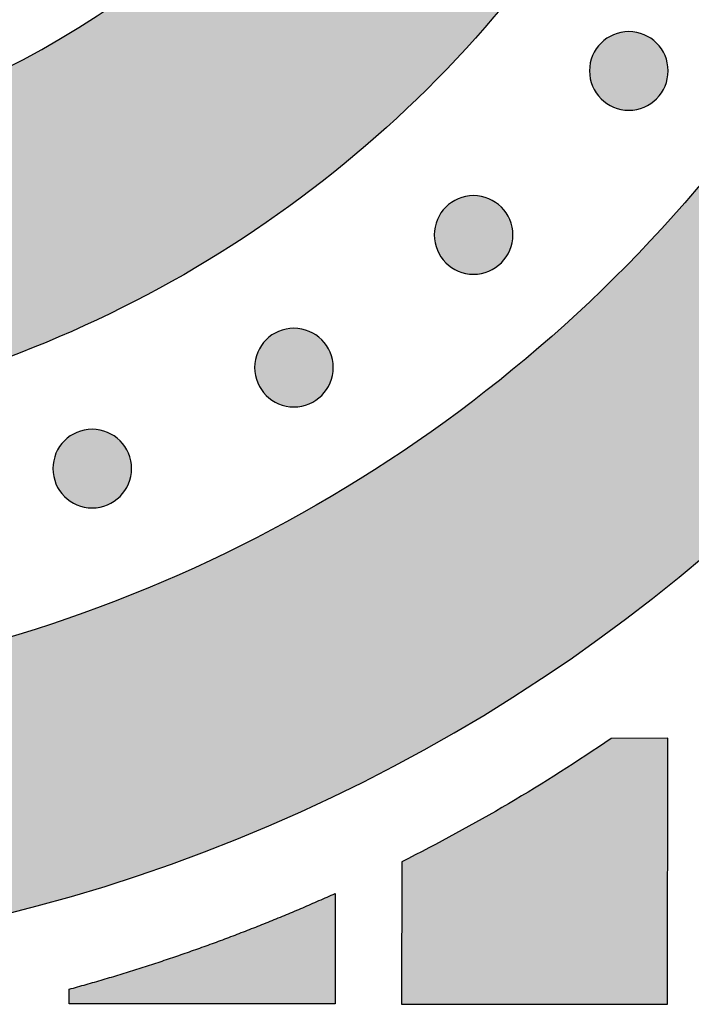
# Model space of a CAD drawing. Header units: millimetres. Extents: x -3873 to -97, y 912 to 4165.
# Tile 393 of 725: x -3209 to -3179, y 1879 to 1924. Entities that reach past the tile are written whole.
import ezdxf

# ---------------------------------------------------------------- set-up
doc = ezdxf.new("R2010")
doc.units = ezdxf.units.MM
doc.layers.add('pattern', color=7, linetype='Continuous', true_color=0x000000)

msp = doc.modelspace()

# ---------------------------------------------------------------- hatches: boundary and pattern name
at = {"layer": 'pattern'}
for points in [[(-3186.277, 1962.465), (-3175.348, 1971.106), (-3175.078, 1969.706), (-3174.843, 1968.293), (-3174.643, 1966.868), (-3174.48, 1965.432), (-3174.353, 1963.985), (-3174.263, 1962.531), (-3174.211, 1961.07), (-3174.198, 1959.603), (-3174.223, 1958.132), (-3174.287, 1956.659), (-3174.39, 1955.185), (-3174.533, 1953.711), (-3174.715, 1952.24), (-3174.936, 1950.772), (-3175.196, 1949.31), (-3175.495, 1947.855), (-3175.832, 1946.408), (-3176.208, 1944.972), (-3176.621, 1943.547), (-3177.072, 1942.134), (-3177.559, 1940.736), (-3178.083, 1939.354), (-3178.641, 1937.99), (-3179.234, 1936.643), (-3179.86, 1935.317), (-3180.519, 1934.011), (-3181.209, 1932.728), (-3181.929, 1931.468), (-3182.679, 1930.232), (-3183.457, 1929.021), (-3184.262, 1927.836), (-3185.093, 1926.678), (-3185.839, 1925.691), (-3186.61, 1924.717), (-3187.407, 1923.758), (-3188.229, 1922.814), (-3189.076, 1921.887), (-3189.947, 1920.977), (-3190.842, 1920.085), (-3191.76, 1919.212), (-3192.701, 1918.36), (-3193.663, 1917.528), (-3194.647, 1916.719), (-3195.651, 1915.931), (-3196.675, 1915.168), (-3197.718, 1914.428), (-3198.779, 1913.713), (-3199.856, 1913.023), (-3200.95, 1912.359), (-3202.06, 1911.722), (-3203.183, 1911.112), (-3204.32, 1910.53), (-3205.469, 1909.975), (-3206.63, 1909.449), (-3207.8, 1908.951), (-3208.98, 1908.482), (-3210.168, 1908.043), (-3211.363, 1907.632), (-3212.563, 1907.251), (-3213.769, 1906.9), (-3214.979, 1906.578), (-3216.191, 1906.285), (-3217.405, 1906.022), (-3218.62, 1905.787), (-3220.447, 1905.48), (-3222.286, 1905.218), (-3224.133, 1905.001), (-3225.989, 1904.83), (-3227.851, 1904.705), (-3229.717, 1904.627), (-3231.585, 1904.595), (-3233.454, 1904.61), (-3235.322, 1904.672), (-3237.188, 1904.78), (-3239.049, 1904.935), (-3240.904, 1905.136), (-3242.751, 1905.383), (-3244.589, 1905.675), (-3246.415, 1906.012), (-3248.228, 1906.394), (-3250.381, 1906.899), (-3252.525, 1907.451), (-3254.657, 1908.05), (-3256.776, 1908.694), (-3258.881, 1909.384), (-3260.97, 1910.118), (-3263.041, 1910.897), (-3265.094, 1911.72), (-3271.386, 1926.968), (-3266.101, 1924.811), (-3260.756, 1922.8), (-3255.357, 1920.938), (-3249.911, 1919.227), (-3248.153, 1918.729), (-3246.375, 1918.28), (-3244.58, 1917.884), (-3242.77, 1917.539), (-3240.948, 1917.246), (-3239.115, 1917.008), (-3237.275, 1916.823), (-3235.429, 1916.692), (-3233.58, 1916.616), (-3231.731, 1916.595), (-3229.883, 1916.628), (-3228.04, 1916.715), (-3226.203, 1916.856), (-3224.375, 1917.05), (-3222.558, 1917.297), (-3220.755, 1917.596), (-3219.813, 1917.778), (-3218.871, 1917.982), (-3217.931, 1918.209), (-3216.993, 1918.459), (-3216.058, 1918.731), (-3215.126, 1919.027), (-3214.2, 1919.345), (-3213.278, 1919.686), (-3212.364, 1920.05), (-3211.456, 1920.436), (-3210.556, 1920.844), (-3209.665, 1921.274), (-3208.783, 1921.726), (-3207.911, 1922.199), (-3207.051, 1922.693), (-3206.203, 1923.208), (-3205.367, 1923.743), (-3204.544, 1924.297), (-3203.735, 1924.871), (-3202.941, 1925.463), (-3202.162, 1926.074), (-3201.399, 1926.702), (-3200.653, 1927.347), (-3199.923, 1928.008), (-3199.211, 1928.685), (-3198.517, 1929.376), (-3197.842, 1930.082), (-3197.185, 1930.801), (-3196.547, 1931.533), (-3195.929, 1932.277), (-3195.331, 1933.032), (-3194.753, 1933.798), (-3194.205, 1934.557), (-3193.673, 1935.331), (-3193.155, 1936.118), (-3192.653, 1936.919), (-3192.167, 1937.732), (-3191.697, 1938.559), (-3191.244, 1939.397), (-3190.809, 1940.246), (-3190.391, 1941.107), (-3189.992, 1941.978), (-3189.611, 1942.858), (-3189.249, 1943.748), (-3188.907, 1944.647), (-3188.584, 1945.553), (-3188.281, 1946.467), (-3187.997, 1947.387), (-3187.735, 1948.314), (-3187.492, 1949.245), (-3187.27, 1950.182), (-3187.069, 1951.122), (-3186.889, 1952.065), (-3186.73, 1953.012), (-3186.591, 1953.96), (-3186.474, 1954.909), (-3186.377, 1955.859), (-3186.301, 1956.808), (-3186.246, 1957.757), (-3186.212, 1958.704), (-3186.198, 1959.649), (-3186.204, 1960.591), (-3186.231, 1961.53)], [(-3151.064, 1950.547), (-3151.253, 1951.204), (-3151.454, 1951.858), (-3151.668, 1952.511), (-3151.894, 1953.161), (-3152.133, 1953.807), (-3152.385, 1954.451), (-3152.648, 1955.091), (-3152.924, 1955.726), (-3153.212, 1956.358), (-3153.513, 1956.985), (-3153.825, 1957.606), (-3154.149, 1958.223), (-3154.484, 1958.833), (-3154.832, 1959.437), (-3155.19, 1960.036), (-3155.56, 1960.627), (-3155.941, 1961.211), (-3156.333, 1961.788), (-3156.735, 1962.357), (-3157.148, 1962.919), (-3157.571, 1963.472), (-3158.003, 1964.017), (-3158.445, 1964.553), (-3158.897, 1965.08), (-3159.358, 1965.598), (-3159.827, 1966.106), (-3160.306, 1966.605), (-3160.792, 1967.093), (-3161.286, 1967.572), (-3161.788, 1968.04), (-3162.297, 1968.498), (-3162.813, 1968.946), (-3162.617, 1967.362), (-3162.458, 1965.766), (-3162.336, 1964.161), (-3162.252, 1962.547), (-3162.206, 1960.926), (-3162.199, 1959.299), (-3162.232, 1957.668), (-3162.303, 1956.034), (-3162.415, 1954.398), (-3162.566, 1952.762), (-3162.757, 1951.127), (-3162.988, 1949.495), (-3163.259, 1947.867), (-3163.57, 1946.244), (-3163.92, 1944.629), (-3164.31, 1943.022), (-3164.739, 1941.425), (-3165.206, 1939.84), (-3165.712, 1938.267), (-3166.255, 1936.709), (-3166.836, 1935.166), (-3167.452, 1933.64), (-3168.105, 1932.132), (-3168.792, 1930.643), (-3169.513, 1929.174), (-3170.267, 1927.728), (-3171.054, 1926.304), (-3171.871, 1924.903), (-3172.719, 1923.528), (-3173.596, 1922.178), (-3174.502, 1920.854), (-3175.434, 1919.558), (-3176.346, 1918.349), (-3177.291, 1917.157), (-3178.267, 1915.982), (-3179.273, 1914.827), (-3180.31, 1913.691), (-3181.377, 1912.577), (-3182.473, 1911.485), (-3183.597, 1910.417), (-3184.749, 1909.373), (-3185.927, 1908.355), (-3187.132, 1907.363), (-3188.361, 1906.4), (-3189.615, 1905.464), (-3190.892, 1904.558), (-3192.19, 1903.683), (-3193.51, 1902.838), (-3194.85, 1902.026), (-3196.208, 1901.246), (-3197.584, 1900.499), (-3198.976, 1899.785), (-3200.383, 1899.106), (-3201.804, 1898.462), (-3203.237, 1897.853), (-3204.681, 1897.279), (-3206.136, 1896.74), (-3207.599, 1896.238), (-3209.069, 1895.771), (-3210.545, 1895.341), (-3212.026, 1894.946), (-3213.511, 1894.588), (-3214.997, 1894.266), (-3216.484, 1893.979), (-3219.117, 1893.545), (-3221.77, 1893.19), (-3224.44, 1892.918), (-3227.124, 1892.727), (-3229.818, 1892.62), (-3232.518, 1892.596), (-3235.22, 1892.657), (-3237.92, 1892.802), (-3240.614, 1893.031), (-3243.299, 1893.343), (-3245.97, 1893.739), (-3248.623, 1894.216), (-3251.255, 1894.775), (-3253.862, 1895.414), (-3256.441, 1896.13), (-3258.988, 1896.923), (-3253.208, 1882.915), (-3250.827, 1882.42), (-3248.429, 1881.983), (-3246.017, 1881.605), (-3243.593, 1881.286), (-3241.158, 1881.027), (-3238.716, 1880.828), (-3236.267, 1880.69), (-3233.816, 1880.612), (-3231.363, 1880.596), (-3228.911, 1880.64), (-3226.463, 1880.745), (-3224.02, 1880.911), (-3221.585, 1881.137), (-3219.16, 1881.422), (-3216.748, 1881.767), (-3214.349, 1882.17), (-3212.915, 1882.444), (-3211.477, 1882.746), (-3210.037, 1883.077), (-3208.595, 1883.439), (-3207.152, 1883.83), (-3205.709, 1884.251), (-3204.267, 1884.702), (-3202.826, 1885.184), (-3201.388, 1885.697), (-3199.954, 1886.241), (-3198.525, 1886.816), (-3197.101, 1887.421), (-3195.683, 1888.058), (-3194.273, 1888.726), (-3192.872, 1889.424), (-3191.48, 1890.154), (-3190.098, 1890.914), (-3188.728, 1891.705), (-3187.37, 1892.526), (-3186.025, 1893.377), (-3184.695, 1894.258), (-3183.381, 1895.168), (-3182.082, 1896.108), (-3180.801, 1897.075), (-3179.538, 1898.071), (-3178.294, 1899.095), (-3177.07, 1900.145), (-3175.867, 1901.222), (-3174.685, 1902.325), (-3173.526, 1903.453), (-3172.39, 1904.606), (-3171.279, 1905.782), (-3170.192, 1906.981), (-3169.131, 1908.202), (-3168.096, 1909.445), (-3167.087, 1910.708), (-3166.106, 1911.991), (-3165.154, 1913.292), (-3164.229, 1914.612), (-3163.334, 1915.948), (-3162.468, 1917.3), (-3161.632, 1918.667), (-3160.825, 1920.048), (-3160.05, 1921.443), (-3159.305, 1922.849), (-3158.591, 1924.266), (-3157.909, 1925.693), (-3157.257, 1927.129), (-3156.638, 1928.574), (-3156.049, 1930.025), (-3155.492, 1931.482), (-3154.967, 1932.945), (-3154.473, 1934.411), (-3154.011, 1935.881), (-3153.579, 1937.353), (-3153.179, 1938.826), (-3152.81, 1940.299), (-3152.471, 1941.772), (-3152.162, 1943.243), (-3151.884, 1944.712), (-3151.635, 1946.178), (-3151.416, 1947.639), (-3151.226, 1949.096)], [(-3182.642, 1922.502), (-3182.614, 1922.529), (-3182.585, 1922.556), (-3182.555, 1922.583), (-3182.524, 1922.609), (-3182.493, 1922.635), (-3182.46, 1922.66), (-3182.427, 1922.685), (-3182.393, 1922.709), (-3182.358, 1922.732), (-3182.322, 1922.755), (-3182.285, 1922.777), (-3182.248, 1922.798), (-3182.21, 1922.819), (-3182.171, 1922.838), (-3182.132, 1922.857), (-3182.092, 1922.875), (-3182.051, 1922.892), (-3182.01, 1922.908), (-3181.968, 1922.923), (-3181.925, 1922.937), (-3181.882, 1922.95), (-3181.839, 1922.962), (-3181.795, 1922.973), (-3181.751, 1922.983), (-3181.706, 1922.992), (-3181.661, 1922.999), (-3181.616, 1923.006), (-3181.57, 1923.011), (-3181.525, 1923.015), (-3181.479, 1923.018), (-3181.433, 1923.02), (-3181.387, 1923.02), (-3181.341, 1923.019), (-3181.295, 1923.018), (-3181.249, 1923.015), (-3181.204, 1923.01), (-3181.158, 1923.005), (-3181.113, 1922.999), (-3181.068, 1922.991), (-3181.023, 1922.982), (-3180.979, 1922.972), (-3180.935, 1922.961), (-3180.892, 1922.949), (-3180.849, 1922.936), (-3180.806, 1922.922), (-3180.764, 1922.907), (-3180.723, 1922.891), (-3180.682, 1922.873), (-3180.642, 1922.856), (-3180.603, 1922.837), (-3180.564, 1922.817), (-3180.526, 1922.796), (-3180.489, 1922.775), (-3180.453, 1922.753), (-3180.417, 1922.73), (-3180.382, 1922.707), (-3180.348, 1922.683), (-3180.315, 1922.658), (-3180.282, 1922.633), (-3180.251, 1922.607), (-3180.22, 1922.581), (-3180.19, 1922.554), (-3180.161, 1922.527), (-3180.133, 1922.499), (-3180.105, 1922.471), (-3180.078, 1922.442), (-3180.052, 1922.412), (-3180.025, 1922.381), (-3180, 1922.35), (-3179.974, 1922.317), (-3179.95, 1922.284), (-3179.926, 1922.25), (-3179.902, 1922.215), (-3179.88, 1922.179), (-3179.858, 1922.143), (-3179.836, 1922.105), (-3179.816, 1922.067), (-3179.796, 1922.029), (-3179.778, 1921.989), (-3179.76, 1921.949), (-3179.743, 1921.908), (-3179.727, 1921.867), (-3179.712, 1921.825), (-3179.697, 1921.782), (-3179.684, 1921.739), (-3179.672, 1921.696), (-3179.662, 1921.652), (-3179.652, 1921.608), (-3179.643, 1921.563), (-3179.635, 1921.518), (-3179.629, 1921.473), (-3179.624, 1921.427), (-3179.62, 1921.382), (-3179.617, 1921.336), (-3179.615, 1921.29), (-3179.614, 1921.244), (-3179.615, 1921.198), (-3179.617, 1921.152), (-3179.62, 1921.107), (-3179.624, 1921.061), (-3179.629, 1921.015), (-3179.636, 1920.97), (-3179.644, 1920.925), (-3179.652, 1920.881), (-3179.662, 1920.836), (-3179.673, 1920.792), (-3179.685, 1920.749), (-3179.698, 1920.706), (-3179.713, 1920.664), (-3179.728, 1920.622), (-3179.744, 1920.58), (-3179.761, 1920.54), (-3179.779, 1920.499), (-3179.798, 1920.46), (-3179.818, 1920.421), (-3179.838, 1920.383), (-3179.859, 1920.346), (-3179.881, 1920.31), (-3179.904, 1920.274), (-3179.928, 1920.239), (-3179.952, 1920.205), (-3179.976, 1920.172), (-3180.002, 1920.139), (-3180.027, 1920.108), (-3180.054, 1920.077), (-3180.081, 1920.047), (-3180.108, 1920.018), (-3180.135, 1919.99), (-3180.163, 1919.962), (-3180.192, 1919.935), (-3180.222, 1919.909), (-3180.253, 1919.882), (-3180.285, 1919.857), (-3180.317, 1919.832), (-3180.351, 1919.807), (-3180.385, 1919.783), (-3180.42, 1919.76), (-3180.455, 1919.737), (-3180.492, 1919.715), (-3180.529, 1919.694), (-3180.567, 1919.673), (-3180.606, 1919.653), (-3180.645, 1919.635), (-3180.686, 1919.617), (-3180.726, 1919.6), (-3180.768, 1919.584), (-3180.81, 1919.569), (-3180.852, 1919.555), (-3180.895, 1919.542), (-3180.939, 1919.53), (-3180.982, 1919.519), (-3181.027, 1919.509), (-3181.071, 1919.5), (-3181.116, 1919.493), (-3181.162, 1919.486), (-3181.207, 1919.481), (-3181.253, 1919.477), (-3181.299, 1919.474), (-3181.344, 1919.472), (-3181.39, 1919.472), (-3181.436, 1919.472), (-3181.482, 1919.474), (-3181.528, 1919.477), (-3181.574, 1919.481), (-3181.619, 1919.487), (-3181.664, 1919.493), (-3181.709, 1919.501), (-3181.754, 1919.51), (-3181.798, 1919.519), (-3181.842, 1919.53), (-3181.886, 1919.543), (-3181.929, 1919.556), (-3181.971, 1919.57), (-3182.013, 1919.585), (-3182.054, 1919.601), (-3182.095, 1919.618), (-3182.135, 1919.636), (-3182.174, 1919.655), (-3182.213, 1919.675), (-3182.251, 1919.695), (-3182.288, 1919.717), (-3182.325, 1919.739), (-3182.361, 1919.761), (-3182.395, 1919.785), (-3182.43, 1919.809), (-3182.463, 1919.834), (-3182.495, 1919.859), (-3182.527, 1919.885), (-3182.558, 1919.911), (-3182.587, 1919.938), (-3182.616, 1919.965), (-3182.644, 1919.992), (-3182.672, 1920.021), (-3182.699, 1920.05), (-3182.726, 1920.08), (-3182.752, 1920.11), (-3182.778, 1920.142), (-3182.803, 1920.174), (-3182.828, 1920.208), (-3182.852, 1920.242), (-3182.875, 1920.277), (-3182.898, 1920.313), (-3182.92, 1920.349), (-3182.941, 1920.386), (-3182.961, 1920.424), (-3182.981, 1920.463), (-3183, 1920.503), (-3183.018, 1920.543), (-3183.035, 1920.583), (-3183.051, 1920.625), (-3183.066, 1920.667), (-3183.08, 1920.709), (-3183.093, 1920.752), (-3183.105, 1920.796), (-3183.116, 1920.84), (-3183.126, 1920.884), (-3183.134, 1920.929), (-3183.142, 1920.974), (-3183.148, 1921.019), (-3183.154, 1921.064), (-3183.158, 1921.11), (-3183.161, 1921.156), (-3183.162, 1921.202), (-3183.163, 1921.248), (-3183.162, 1921.293), (-3183.161, 1921.339), (-3183.158, 1921.385), (-3183.153, 1921.431), (-3183.148, 1921.476), (-3183.141, 1921.521), (-3183.134, 1921.566), (-3183.125, 1921.611), (-3183.115, 1921.655), (-3183.104, 1921.699), (-3183.092, 1921.743), (-3183.079, 1921.786), (-3183.065, 1921.828), (-3183.05, 1921.87), (-3183.033, 1921.911), (-3183.016, 1921.952), (-3182.998, 1921.992), (-3182.98, 1922.032), (-3182.96, 1922.07), (-3182.939, 1922.108), (-3182.918, 1922.146), (-3182.896, 1922.182), (-3182.873, 1922.218), (-3182.85, 1922.253), (-3182.826, 1922.287), (-3182.801, 1922.32), (-3182.776, 1922.352), (-3182.75, 1922.384), (-3182.724, 1922.415), (-3182.697, 1922.445), (-3182.67, 1922.474)], [(-3189.646, 1915.101), (-3189.618, 1915.129), (-3189.589, 1915.156), (-3189.559, 1915.182), (-3189.528, 1915.209), (-3189.497, 1915.234), (-3189.464, 1915.259), (-3189.431, 1915.284), (-3189.397, 1915.308), (-3189.362, 1915.332), (-3189.326, 1915.354), (-3189.29, 1915.376), (-3189.252, 1915.397), (-3189.214, 1915.418), (-3189.176, 1915.438), (-3189.136, 1915.456), (-3189.096, 1915.474), (-3189.055, 1915.491), (-3189.014, 1915.507), (-3188.972, 1915.522), (-3188.929, 1915.536), (-3188.886, 1915.549), (-3188.843, 1915.561), (-3188.799, 1915.572), (-3188.755, 1915.582), (-3188.71, 1915.591), (-3188.665, 1915.598), (-3188.62, 1915.605), (-3188.574, 1915.61), (-3188.529, 1915.614), (-3188.483, 1915.617), (-3188.437, 1915.619), (-3188.391, 1915.62), (-3188.345, 1915.619), (-3188.299, 1915.617), (-3188.254, 1915.614), (-3188.208, 1915.61), (-3188.162, 1915.604), (-3188.117, 1915.598), (-3188.072, 1915.59), (-3188.028, 1915.582), (-3187.983, 1915.572), (-3187.939, 1915.561), (-3187.896, 1915.549), (-3187.853, 1915.535), (-3187.81, 1915.521), (-3187.769, 1915.506), (-3187.727, 1915.49), (-3187.687, 1915.473), (-3187.646, 1915.455), (-3187.607, 1915.436), (-3187.568, 1915.416), (-3187.53, 1915.396), (-3187.493, 1915.374), (-3187.457, 1915.352), (-3187.421, 1915.33), (-3187.386, 1915.306), (-3187.352, 1915.282), (-3187.319, 1915.257), (-3187.286, 1915.232), (-3187.255, 1915.206), (-3187.224, 1915.18), (-3187.194, 1915.153), (-3187.165, 1915.126), (-3187.137, 1915.099), (-3187.109, 1915.07), (-3187.082, 1915.041), (-3187.056, 1915.011), (-3187.029, 1914.981), (-3187.004, 1914.949), (-3186.979, 1914.917), (-3186.954, 1914.883), (-3186.93, 1914.849), (-3186.906, 1914.814), (-3186.884, 1914.779), (-3186.862, 1914.742), (-3186.841, 1914.705), (-3186.82, 1914.667), (-3186.8, 1914.628), (-3186.782, 1914.588), (-3186.764, 1914.548), (-3186.747, 1914.508), (-3186.731, 1914.466), (-3186.716, 1914.424), (-3186.702, 1914.382), (-3186.689, 1914.339), (-3186.677, 1914.295), (-3186.666, 1914.251), (-3186.656, 1914.207), (-3186.647, 1914.162), (-3186.64, 1914.117), (-3186.633, 1914.072), (-3186.628, 1914.027), (-3186.624, 1913.981), (-3186.621, 1913.935), (-3186.619, 1913.889), (-3186.618, 1913.844), (-3186.619, 1913.798), (-3186.621, 1913.752), (-3186.624, 1913.706), (-3186.628, 1913.66), (-3186.634, 1913.615), (-3186.64, 1913.57), (-3186.648, 1913.525), (-3186.656, 1913.48), (-3186.666, 1913.436), (-3186.677, 1913.392), (-3186.689, 1913.348), (-3186.703, 1913.305), (-3186.717, 1913.263), (-3186.732, 1913.221), (-3186.748, 1913.18), (-3186.765, 1913.139), (-3186.783, 1913.099), (-3186.802, 1913.059), (-3186.822, 1913.021), (-3186.842, 1912.983), (-3186.864, 1912.946), (-3186.886, 1912.909), (-3186.908, 1912.873), (-3186.932, 1912.838), (-3186.956, 1912.804), (-3186.981, 1912.771), (-3187.006, 1912.739), (-3187.032, 1912.707), (-3187.058, 1912.676), (-3187.085, 1912.647), (-3187.112, 1912.618), (-3187.139, 1912.589), (-3187.168, 1912.562), (-3187.197, 1912.535), (-3187.227, 1912.508), (-3187.257, 1912.482), (-3187.289, 1912.456), (-3187.321, 1912.431), (-3187.355, 1912.406), (-3187.389, 1912.382), (-3187.424, 1912.359), (-3187.459, 1912.336), (-3187.496, 1912.314), (-3187.533, 1912.293), (-3187.571, 1912.273), (-3187.61, 1912.253), (-3187.65, 1912.234), (-3187.69, 1912.216), (-3187.73, 1912.199), (-3187.772, 1912.183), (-3187.814, 1912.168), (-3187.856, 1912.154), (-3187.899, 1912.141), (-3187.943, 1912.129), (-3187.987, 1912.118), (-3188.031, 1912.108), (-3188.076, 1912.1), (-3188.121, 1912.092), (-3188.166, 1912.085), (-3188.211, 1912.08), (-3188.257, 1912.076), (-3188.303, 1912.073), (-3188.349, 1912.071), (-3188.394, 1912.071), (-3188.44, 1912.072), (-3188.486, 1912.073), (-3188.532, 1912.076), (-3188.578, 1912.081), (-3188.623, 1912.086), (-3188.668, 1912.092), (-3188.713, 1912.1), (-3188.758, 1912.109), (-3188.802, 1912.119), (-3188.846, 1912.13), (-3188.89, 1912.142), (-3188.933, 1912.155), (-3188.975, 1912.169), (-3189.017, 1912.184), (-3189.058, 1912.2), (-3189.099, 1912.218), (-3189.139, 1912.236), (-3189.179, 1912.254), (-3189.217, 1912.274), (-3189.255, 1912.295), (-3189.292, 1912.316), (-3189.329, 1912.338), (-3189.365, 1912.361), (-3189.4, 1912.384), (-3189.434, 1912.408), (-3189.467, 1912.433), (-3189.499, 1912.458), (-3189.531, 1912.484), (-3189.562, 1912.51), (-3189.591, 1912.537), (-3189.62, 1912.564), (-3189.649, 1912.592), (-3189.676, 1912.62), (-3189.703, 1912.649), (-3189.73, 1912.679), (-3189.756, 1912.71), (-3189.782, 1912.741), (-3189.807, 1912.774), (-3189.832, 1912.807), (-3189.856, 1912.841), (-3189.879, 1912.876), (-3189.902, 1912.912), (-3189.924, 1912.948), (-3189.945, 1912.986), (-3189.965, 1913.024), (-3189.985, 1913.062), (-3190.004, 1913.102), (-3190.022, 1913.142), (-3190.039, 1913.183), (-3190.055, 1913.224), (-3190.07, 1913.266), (-3190.084, 1913.309), (-3190.097, 1913.352), (-3190.109, 1913.395), (-3190.12, 1913.439), (-3190.13, 1913.483), (-3190.138, 1913.528), (-3190.146, 1913.573), (-3190.153, 1913.618), (-3190.158, 1913.664), (-3190.162, 1913.709), (-3190.165, 1913.755), (-3190.167, 1913.801), (-3190.167, 1913.847), (-3190.166, 1913.893), (-3190.165, 1913.939), (-3190.162, 1913.984), (-3190.157, 1914.03), (-3190.152, 1914.076), (-3190.146, 1914.121), (-3190.138, 1914.166), (-3190.129, 1914.21), (-3190.119, 1914.255), (-3190.108, 1914.299), (-3190.096, 1914.342), (-3190.083, 1914.385), (-3190.069, 1914.428), (-3190.054, 1914.469), (-3190.038, 1914.511), (-3190.02, 1914.551), (-3190.002, 1914.592), (-3189.984, 1914.631), (-3189.964, 1914.67), (-3189.943, 1914.708), (-3189.922, 1914.745), (-3189.9, 1914.781), (-3189.877, 1914.817), (-3189.854, 1914.852), (-3189.83, 1914.886), (-3189.805, 1914.919), (-3189.78, 1914.952), (-3189.754, 1914.983), (-3189.728, 1915.014), (-3189.701, 1915.044), (-3189.674, 1915.073)], [(-3197.753, 1909.117), (-3197.725, 1909.145), (-3197.696, 1909.172), (-3197.666, 1909.199), (-3197.635, 1909.225), (-3197.603, 1909.251), (-3197.571, 1909.276), (-3197.537, 1909.301), (-3197.503, 1909.325), (-3197.468, 1909.348), (-3197.433, 1909.371), (-3197.396, 1909.393), (-3197.359, 1909.414), (-3197.321, 1909.434), (-3197.282, 1909.454), (-3197.243, 1909.473), (-3197.203, 1909.491), (-3197.162, 1909.508), (-3197.12, 1909.524), (-3197.078, 1909.539), (-3197.036, 1909.553), (-3196.993, 1909.566), (-3196.95, 1909.578), (-3196.906, 1909.589), (-3196.861, 1909.599), (-3196.817, 1909.607), (-3196.772, 1909.615), (-3196.726, 1909.621), (-3196.681, 1909.627), (-3196.635, 1909.631), (-3196.589, 1909.634), (-3196.544, 1909.635), (-3196.498, 1909.636), (-3196.452, 1909.635), (-3196.406, 1909.633), (-3196.36, 1909.63), (-3196.314, 1909.626), (-3196.269, 1909.621), (-3196.224, 1909.614), (-3196.179, 1909.607), (-3196.134, 1909.598), (-3196.09, 1909.588), (-3196.046, 1909.577), (-3196.003, 1909.565), (-3195.96, 1909.552), (-3195.917, 1909.538), (-3195.875, 1909.523), (-3195.834, 1909.506), (-3195.793, 1909.489), (-3195.753, 1909.471), (-3195.714, 1909.452), (-3195.675, 1909.433), (-3195.637, 1909.412), (-3195.6, 1909.391), (-3195.563, 1909.369), (-3195.528, 1909.346), (-3195.493, 1909.323), (-3195.459, 1909.299), (-3195.425, 1909.274), (-3195.393, 1909.249), (-3195.361, 1909.223), (-3195.331, 1909.197), (-3195.301, 1909.17), (-3195.272, 1909.143), (-3195.244, 1909.115), (-3195.216, 1909.087), (-3195.189, 1909.058), (-3195.162, 1909.028), (-3195.136, 1908.997), (-3195.11, 1908.966), (-3195.085, 1908.933), (-3195.06, 1908.9), (-3195.036, 1908.866), (-3195.013, 1908.831), (-3194.99, 1908.795), (-3194.968, 1908.758), (-3194.947, 1908.721), (-3194.927, 1908.683), (-3194.907, 1908.644), (-3194.888, 1908.605), (-3194.87, 1908.565), (-3194.853, 1908.524), (-3194.837, 1908.483), (-3194.822, 1908.441), (-3194.808, 1908.398), (-3194.795, 1908.355), (-3194.783, 1908.312), (-3194.772, 1908.268), (-3194.762, 1908.224), (-3194.754, 1908.179), (-3194.746, 1908.134), (-3194.74, 1908.089), (-3194.734, 1908.043), (-3194.73, 1907.998), (-3194.727, 1907.952), (-3194.726, 1907.906), (-3194.725, 1907.86), (-3194.726, 1907.814), (-3194.728, 1907.768), (-3194.731, 1907.722), (-3194.735, 1907.677), (-3194.74, 1907.631), (-3194.747, 1907.586), (-3194.754, 1907.541), (-3194.763, 1907.496), (-3194.773, 1907.452), (-3194.784, 1907.408), (-3194.796, 1907.365), (-3194.809, 1907.322), (-3194.823, 1907.279), (-3194.839, 1907.237), (-3194.855, 1907.196), (-3194.872, 1907.155), (-3194.89, 1907.115), (-3194.909, 1907.076), (-3194.928, 1907.037), (-3194.949, 1906.999), (-3194.97, 1906.962), (-3194.992, 1906.925), (-3195.015, 1906.89), (-3195.038, 1906.855), (-3195.062, 1906.821), (-3195.087, 1906.788), (-3195.112, 1906.755), (-3195.138, 1906.724), (-3195.164, 1906.693), (-3195.191, 1906.663), (-3195.218, 1906.634), (-3195.246, 1906.606), (-3195.274, 1906.578), (-3195.303, 1906.551), (-3195.333, 1906.524), (-3195.364, 1906.498), (-3195.395, 1906.473), (-3195.428, 1906.447), (-3195.461, 1906.423), (-3195.495, 1906.399), (-3195.53, 1906.375), (-3195.566, 1906.353), (-3195.603, 1906.331), (-3195.64, 1906.309), (-3195.678, 1906.289), (-3195.717, 1906.269), (-3195.756, 1906.251), (-3195.796, 1906.233), (-3195.837, 1906.216), (-3195.878, 1906.2), (-3195.92, 1906.184), (-3195.963, 1906.17), (-3196.006, 1906.157), (-3196.049, 1906.145), (-3196.093, 1906.134), (-3196.137, 1906.125), (-3196.182, 1906.116), (-3196.227, 1906.108), (-3196.272, 1906.102), (-3196.318, 1906.097), (-3196.363, 1906.093), (-3196.409, 1906.09), (-3196.455, 1906.088), (-3196.501, 1906.087), (-3196.547, 1906.088), (-3196.593, 1906.09), (-3196.639, 1906.093), (-3196.684, 1906.097), (-3196.73, 1906.102), (-3196.775, 1906.109), (-3196.82, 1906.117), (-3196.865, 1906.125), (-3196.909, 1906.135), (-3196.953, 1906.146), (-3196.996, 1906.158), (-3197.039, 1906.171), (-3197.082, 1906.186), (-3197.124, 1906.201), (-3197.165, 1906.217), (-3197.206, 1906.234), (-3197.246, 1906.252), (-3197.285, 1906.271), (-3197.324, 1906.291), (-3197.362, 1906.311), (-3197.399, 1906.332), (-3197.436, 1906.354), (-3197.471, 1906.377), (-3197.506, 1906.401), (-3197.54, 1906.425), (-3197.573, 1906.449), (-3197.606, 1906.475), (-3197.637, 1906.5), (-3197.668, 1906.527), (-3197.698, 1906.553), (-3197.727, 1906.581), (-3197.755, 1906.608), (-3197.783, 1906.636), (-3197.81, 1906.665), (-3197.837, 1906.695), (-3197.863, 1906.726), (-3197.888, 1906.758), (-3197.914, 1906.79), (-3197.938, 1906.824), (-3197.962, 1906.858), (-3197.986, 1906.893), (-3198.008, 1906.928), (-3198.03, 1906.965), (-3198.052, 1907.002), (-3198.072, 1907.04), (-3198.092, 1907.079), (-3198.11, 1907.118), (-3198.128, 1907.158), (-3198.145, 1907.199), (-3198.161, 1907.241), (-3198.177, 1907.283), (-3198.191, 1907.325), (-3198.204, 1907.368), (-3198.216, 1907.411), (-3198.227, 1907.455), (-3198.236, 1907.5), (-3198.245, 1907.544), (-3198.253, 1907.589), (-3198.259, 1907.635), (-3198.264, 1907.68), (-3198.268, 1907.726), (-3198.271, 1907.772), (-3198.273, 1907.817), (-3198.274, 1907.863), (-3198.273, 1907.909), (-3198.271, 1907.955), (-3198.268, 1908.001), (-3198.264, 1908.047), (-3198.259, 1908.092), (-3198.252, 1908.137), (-3198.244, 1908.182), (-3198.236, 1908.227), (-3198.226, 1908.271), (-3198.215, 1908.315), (-3198.203, 1908.358), (-3198.19, 1908.401), (-3198.175, 1908.444), (-3198.16, 1908.486), (-3198.144, 1908.527), (-3198.127, 1908.568), (-3198.109, 1908.608), (-3198.09, 1908.647), (-3198.07, 1908.686), (-3198.05, 1908.724), (-3198.029, 1908.761), (-3198.007, 1908.798), (-3197.984, 1908.834), (-3197.96, 1908.868), (-3197.936, 1908.902), (-3197.912, 1908.936), (-3197.886, 1908.968), (-3197.861, 1909), (-3197.834, 1909.03), (-3197.808, 1909.06), (-3197.78, 1909.089)], [(-3206.854, 1904.561), (-3206.826, 1904.588), (-3206.797, 1904.615), (-3206.767, 1904.642), (-3206.736, 1904.668), (-3206.705, 1904.694), (-3206.672, 1904.719), (-3206.639, 1904.744), (-3206.605, 1904.768), (-3206.57, 1904.791), (-3206.534, 1904.814), (-3206.498, 1904.836), (-3206.46, 1904.857), (-3206.422, 1904.878), (-3206.384, 1904.897), (-3206.344, 1904.916), (-3206.304, 1904.934), (-3206.263, 1904.951), (-3206.222, 1904.967), (-3206.18, 1904.982), (-3206.138, 1904.996), (-3206.095, 1905.009), (-3206.051, 1905.021), (-3206.007, 1905.032), (-3205.963, 1905.042), (-3205.918, 1905.051), (-3205.873, 1905.058), (-3205.828, 1905.065), (-3205.782, 1905.07), (-3205.737, 1905.074), (-3205.691, 1905.077), (-3205.645, 1905.079), (-3205.599, 1905.079), (-3205.553, 1905.079), (-3205.507, 1905.077), (-3205.462, 1905.074), (-3205.416, 1905.069), (-3205.371, 1905.064), (-3205.325, 1905.058), (-3205.28, 1905.05), (-3205.236, 1905.041), (-3205.191, 1905.031), (-3205.148, 1905.02), (-3205.104, 1905.008), (-3205.061, 1904.995), (-3205.019, 1904.981), (-3204.977, 1904.966), (-3204.935, 1904.95), (-3204.895, 1904.933), (-3204.855, 1904.915), (-3204.815, 1904.896), (-3204.776, 1904.876), (-3204.738, 1904.855), (-3204.701, 1904.834), (-3204.665, 1904.812), (-3204.629, 1904.789), (-3204.594, 1904.766), (-3204.56, 1904.742), (-3204.527, 1904.717), (-3204.494, 1904.692), (-3204.463, 1904.666), (-3204.432, 1904.64), (-3204.402, 1904.613), (-3204.373, 1904.586), (-3204.345, 1904.558), (-3204.318, 1904.53), (-3204.29, 1904.501), (-3204.264, 1904.471), (-3204.238, 1904.44), (-3204.212, 1904.409), (-3204.187, 1904.376), (-3204.162, 1904.343), (-3204.138, 1904.309), (-3204.115, 1904.274), (-3204.092, 1904.238), (-3204.07, 1904.202), (-3204.049, 1904.164), (-3204.028, 1904.126), (-3204.009, 1904.088), (-3203.99, 1904.048), (-3203.972, 1904.008), (-3203.955, 1903.967), (-3203.939, 1903.926), (-3203.924, 1903.884), (-3203.91, 1903.841), (-3203.897, 1903.798), (-3203.885, 1903.755), (-3203.874, 1903.711), (-3203.864, 1903.667), (-3203.855, 1903.622), (-3203.848, 1903.577), (-3203.841, 1903.532), (-3203.836, 1903.486), (-3203.832, 1903.441), (-3203.829, 1903.395), (-3203.827, 1903.349), (-3203.827, 1903.303), (-3203.827, 1903.257), (-3203.829, 1903.211), (-3203.832, 1903.166), (-3203.836, 1903.12), (-3203.842, 1903.074), (-3203.848, 1903.029), (-3203.856, 1902.984), (-3203.865, 1902.94), (-3203.875, 1902.895), (-3203.886, 1902.851), (-3203.898, 1902.808), (-3203.911, 1902.765), (-3203.925, 1902.723), (-3203.94, 1902.681), (-3203.956, 1902.639), (-3203.973, 1902.599), (-3203.991, 1902.559), (-3204.01, 1902.519), (-3204.03, 1902.48), (-3204.05, 1902.442), (-3204.072, 1902.405), (-3204.094, 1902.369), (-3204.116, 1902.333), (-3204.14, 1902.298), (-3204.164, 1902.264), (-3204.189, 1902.231), (-3204.214, 1902.198), (-3204.24, 1902.167), (-3204.266, 1902.136), (-3204.293, 1902.106), (-3204.32, 1902.077), (-3204.347, 1902.049), (-3204.376, 1902.022), (-3204.405, 1901.994), (-3204.435, 1901.968), (-3204.465, 1901.941), (-3204.497, 1901.916), (-3204.529, 1901.891), (-3204.563, 1901.866), (-3204.597, 1901.842), (-3204.632, 1901.819), (-3204.668, 1901.796), (-3204.704, 1901.774), (-3204.741, 1901.753), (-3204.779, 1901.732), (-3204.818, 1901.713), (-3204.858, 1901.694), (-3204.898, 1901.676), (-3204.938, 1901.659), (-3204.98, 1901.643), (-3205.022, 1901.628), (-3205.064, 1901.614), (-3205.107, 1901.601), (-3205.151, 1901.589), (-3205.195, 1901.578), (-3205.239, 1901.568), (-3205.284, 1901.559), (-3205.329, 1901.552), (-3205.374, 1901.545), (-3205.419, 1901.54), (-3205.465, 1901.536), (-3205.511, 1901.533), (-3205.557, 1901.531), (-3205.603, 1901.531), (-3205.649, 1901.531), (-3205.694, 1901.533), (-3205.74, 1901.536), (-3205.786, 1901.54), (-3205.831, 1901.546), (-3205.877, 1901.552), (-3205.921, 1901.56), (-3205.966, 1901.569), (-3206.01, 1901.578), (-3206.054, 1901.589), (-3206.098, 1901.602), (-3206.141, 1901.615), (-3206.183, 1901.629), (-3206.225, 1901.644), (-3206.266, 1901.66), (-3206.307, 1901.677), (-3206.347, 1901.695), (-3206.387, 1901.714), (-3206.425, 1901.734), (-3206.463, 1901.754), (-3206.501, 1901.776), (-3206.537, 1901.798), (-3206.573, 1901.82), (-3206.608, 1901.844), (-3206.642, 1901.868), (-3206.675, 1901.893), (-3206.707, 1901.918), (-3206.739, 1901.944), (-3206.77, 1901.97), (-3206.8, 1901.997), (-3206.829, 1902.024), (-3206.857, 1902.051), (-3206.884, 1902.08), (-3206.911, 1902.109), (-3206.938, 1902.139), (-3206.964, 1902.169), (-3206.99, 1902.201), (-3207.015, 1902.233), (-3207.04, 1902.267), (-3207.064, 1902.301), (-3207.087, 1902.336), (-3207.11, 1902.372), (-3207.132, 1902.408), (-3207.153, 1902.445), (-3207.174, 1902.483), (-3207.193, 1902.522), (-3207.212, 1902.562), (-3207.23, 1902.602), (-3207.247, 1902.642), (-3207.263, 1902.684), (-3207.278, 1902.726), (-3207.292, 1902.768), (-3207.305, 1902.811), (-3207.317, 1902.855), (-3207.328, 1902.899), (-3207.338, 1902.943), (-3207.347, 1902.988), (-3207.354, 1903.033), (-3207.361, 1903.078), (-3207.366, 1903.123), (-3207.37, 1903.169), (-3207.373, 1903.215), (-3207.375, 1903.261), (-3207.375, 1903.307), (-3207.375, 1903.352), (-3207.373, 1903.398), (-3207.37, 1903.444), (-3207.366, 1903.49), (-3207.36, 1903.535), (-3207.354, 1903.58), (-3207.346, 1903.625), (-3207.337, 1903.67), (-3207.327, 1903.714), (-3207.316, 1903.758), (-3207.304, 1903.802), (-3207.291, 1903.845), (-3207.277, 1903.887), (-3207.262, 1903.929), (-3207.246, 1903.97), (-3207.229, 1904.011), (-3207.211, 1904.051), (-3207.192, 1904.091), (-3207.172, 1904.129), (-3207.151, 1904.167), (-3207.13, 1904.205), (-3207.108, 1904.241), (-3207.085, 1904.277), (-3207.062, 1904.312), (-3207.038, 1904.346), (-3207.013, 1904.379), (-3206.988, 1904.411), (-3206.962, 1904.443), (-3206.936, 1904.474), (-3206.909, 1904.504), (-3206.882, 1904.533)], [(-3182.185, 1891.128), (-3184.475, 1889.619), (-3186.817, 1888.188), (-3189.205, 1886.836), (-3191.636, 1885.567), (-3191.645, 1879.148), (-3179.645, 1879.137), (-3179.633, 1891.137)], [(-3206.644, 1879.819), (-3205.109, 1880.255), (-3203.583, 1880.721), (-3202.065, 1881.217), (-3200.557, 1881.743), (-3199.06, 1882.298), (-3197.574, 1882.883), (-3196.1, 1883.496), (-3194.64, 1884.137), (-3194.645, 1879.151), (-3206.644, 1879.163)]]:
    msp.add_hatch(color=256, dxfattribs=at).paths.add_polyline_path(points, flags=0)

# ---------------------------------------------------------------- linework, layer by layer
for p, q in [((-3194.64, 1884.137), (-3194.645, 1879.151)), ((-3194.645, 1879.151), (-3206.644, 1879.163))]:
    msp.add_line(p, q, dxfattribs=at)
msp.add_lwpolyline([(-3191.636, 1885.567), (-3191.645, 1879.148), (-3179.645, 1879.137), (-3179.633, 1891.137), (-3182.185, 1891.128)], dxfattribs=at)
at = {"layer": 'pattern', "extrusion": (0, 0, -1)}
for centre in [(3181.389, 1921.246), (3188.393, 1913.845), (3196.499, 1907.862), (3205.601, 1903.305)]:
    msp.add_circle(centre, 1.774, dxfattribs=at)
at = {"layer": 'pattern'}
for radius, start, end in [(77.468, 280.24883, 354.18043), (41.468, 280.2488, 323.6063)]:
    msp.add_arc((-3228.133, 1958.402), radius, start, end, dxfattribs=at)
at = {"layer": 'pattern', "extrusion": (0, 0, -1)}
for radius, start, end in [(53.468, 216.3937, 259.7512), (65.468, 216.39367, 259.75117), (81.468, 235.66721, 243.38524)]:
    msp.add_arc((3228.133, 1958.402), radius, start, end, dxfattribs=at)
at = {"layer": 'pattern'}
msp.add_rational_spline([(-3206.644, 1879.819), (-3200.472, 1881.507), (-3194.64, 1884.137)], [1, 0.996930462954, 1], degree=2, dxfattribs=at)
msp.add_open_spline([(-3206.644, 1879.163), (-3206.644, 1879.501), (-3206.644, 1879.819)], degree=2, dxfattribs=at)

doc.saveas('drawing.dxf')
